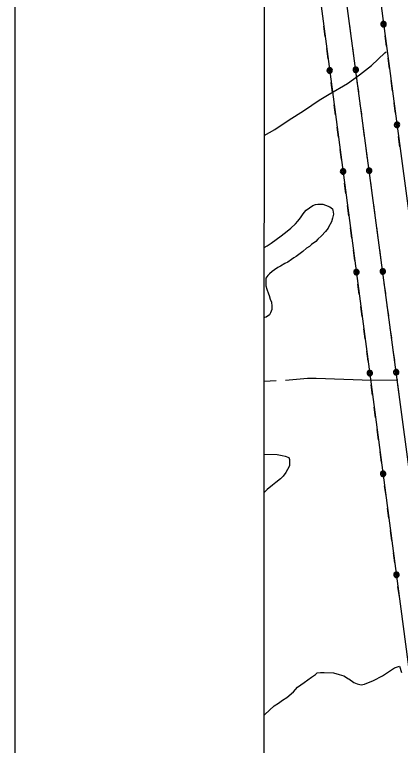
# Model space of a CAD drawing. Extents: x 3263578 to 3301413, y 764927 to 798602.
# Drawn here: x 3266911 to 3268180, y 784722 to 787122 of the extents above; entities that cross this region are included whole.
import ezdxf

# ---------------------------------------------------------------- set-up
doc = ezdxf.new("R2010")
doc.units = 0
for name, color, linetype in [('V-ANNO-SYMB', 7, 'Continuous'), ('V-GRID-FRAM', 7, 'Continuous'), ('V-SITE-VEGE', 7, 'Continuous'), ('V-TOPO-SHOR', 7, 'Continuous'), ('V-UTIL-LINE', 7, 'Continuous')]:
    doc.layers.add(name, color=color, linetype=linetype)

msp = doc.modelspace()

# ---------------------------------------------------------------- linework, layer by layer
at = {"layer": 'V-ANNO-SYMB'}
msp.add_lwpolyline([(3266913.1, 771662.7), (3299996.3, 771665.1), (3299994.6, 794581.7), (3266911.4, 794579.3), (3266913.1, 771662.7)], dxfattribs=at)
at = {"layer": 'V-GRID-FRAM'}
msp.add_lwpolyline([(3267734.9, 794015.5), (3299171.2, 794017.8), (3299180.4, 775831.7), (3267728.3, 775829.4), (3267734.9, 794015.5)], dxfattribs=at)
at = {"layer": 'V-SITE-VEGE'}
for p, q in [((3267870.5, 786480.2), (3267892.1, 786495.1)), ((3267892.1, 786495.1), (3267901, 786498.3)), ((3267901, 786498.3), (3267908.1, 786499.7)), ((3267908.1, 786499.7), (3267924.7, 786499.1)), ((3267924.7, 786499.1), (3267934.2, 786496.1)), ((3267934.2, 786496.1), (3267948, 786490.2)), ((3267948, 786490.2), (3267952.3, 786487.4)), ((3267952.3, 786487.4), (3267956.5, 786483.8)), ((3267851.9, 786454.7), (3267858.5, 786464)), ((3267858.5, 786464), (3267864, 786471.7)), ((3267864, 786471.7), (3267870.5, 786480.2)), ((3267956.5, 786483.8), (3267958.1, 786479.3)), ((3267960.2, 786466.1), (3267957.1, 786454)), ((3267958.1, 786479.3), (3267960.2, 786466.1)), ((3267835.4, 786435.2), (3267842.7, 786443.6)), ((3267842.7, 786443.6), (3267851.9, 786454.7)), ((3267953.1, 786441.9), (3267943.6, 786423.8)), ((3267957.1, 786454), (3267953.1, 786441.9)), ((3267808.1, 786410.8), (3267819.9, 786420.9)), ((3267819.9, 786420.9), (3267835.4, 786435.2)), ((3267942.6, 786420.4), (3267933.4, 786409.3)), ((3267943.6, 786423.8), (3267942.6, 786420.4)), ((3267754.8, 786370.9), (3267787.4, 786395)), ((3267787.4, 786395), (3267808.1, 786410.8)), ((3267920.6, 786395.8), (3267908.7, 786384)), ((3267933.4, 786409.3), (3267920.6, 786395.8)), ((3267742.2, 786362.7), (3267754.8, 786370.9)), ((3267887.9, 786366.5), (3267880.6, 786360.6)), ((3267901.4, 786377.3), (3267887.9, 786366.5)), ((3267908.7, 786384), (3267901.4, 786377.3)), ((3267732, 786127.7), (3267732.1, 786356.7)), ((3267732.1, 786356.7), (3267742.2, 786362.7)), ((3267858.9, 786344), (3267849.9, 786337.3)), ((3267871.6, 786354.9), (3267858.9, 786344)), ((3267880.6, 786360.6), (3267871.6, 786354.9)), ((3267829.2, 786323.3), (3267821.9, 786317.4)), ((3267837.2, 786327.3), (3267829.2, 786323.3)), ((3267849.9, 786337.3), (3267837.2, 786327.3)), ((3267786, 786296.1), (3267777.1, 786292)), ((3267800.4, 786304.2), (3267786, 786296.1)), ((3267809.3, 786309.2), (3267800.4, 786304.2)), ((3267821.9, 786317.4), (3267809.3, 786309.2)), ((3267749.1, 786270.4), (3267744.5, 786265.3)), ((3267758.2, 786278.8), (3267749.1, 786270.4)), ((3267766.3, 786283.7), (3267758.2, 786278.8)), ((3267777.1, 786292), (3267766.3, 786283.7)), ((3267738, 786256.8), (3267737.7, 786248.9)), ((3267737.7, 786248.9), (3267737.9, 786231.4)), ((3267744.5, 786265.3), (3267738, 786256.8)), ((3267737.9, 786231.4), (3267740.9, 786219.9)), ((3267740.9, 786219.9), (3267746.4, 786204.8)), ((3267746.4, 786204.8), (3267748.9, 786199.4)), ((3267748.9, 786199.4), (3267751.9, 786187)), ((3267751.9, 786187), (3267755.9, 786178.1)), ((3267755.9, 786178.1), (3267757.1, 786164.9)), ((3267756.7, 786153.5), (3267752.7, 786142.3)), ((3267757.1, 786164.9), (3267756.7, 786153.5)), ((3267733.7, 786127.3), (3267732, 786127.7)), ((3267739, 786127.9), (3267733.7, 786127.3)), ((3267749, 786136.3), (3267739, 786127.9)), ((3267752.7, 786142.3), (3267749, 786136.3)), ((3267731.8, 785552.6), (3267731.8, 785678.7)), ((3267731.8, 785678.7), (3267774.4, 785677)), ((3267774.4, 785677), (3267790.9, 785673.7)), ((3267790.9, 785673.7), (3267800.5, 785671.6)), ((3267800.5, 785671.6), (3267812.6, 785667.6)), ((3267812.6, 785667.6), (3267815.8, 785660.5)), ((3267815.8, 785660.5), (3267815, 785640.3)), ((3267808.4, 785628.3), (3267803.6, 785618.9)), ((3267815, 785640.3), (3267808.4, 785628.3)), ((3267794.4, 785606.1), (3267786.1, 785597.7)), ((3267803.6, 785618.9), (3267794.4, 785606.1)), ((3267759.9, 785576.8), (3267741.8, 785562.7)), ((3267769.9, 785585.2), (3267759.9, 785576.8)), ((3267786.1, 785597.7), (3267769.9, 785585.2)), ((3267736.3, 785556.7), (3267731.8, 785552.6)), ((3267741.8, 785562.7), (3267736.3, 785556.7)), ((3268121, 784951), (3268160.3, 784977.1)), ((3268160.3, 784977.1), (3268177, 784982.3)), ((3268177, 784982.3), (3268183.3, 784961.1)), ((3267887.5, 784945.9), (3267901, 784954.6)), ((3267901, 784954.6), (3267906.6, 784960)), ((3267906.6, 784960), (3267916.7, 784962.1)), ((3267916.7, 784962.1), (3267928.9, 784961.9)), ((3267928.9, 784961.9), (3267960, 784960.3)), ((3267960, 784960.3), (3267978.8, 784955.5)), ((3267978.8, 784955.5), (3267994.3, 784950.8)), ((3267994.3, 784950.8), (3267999.8, 784947.4)), ((3268091.8, 784935.9), (3268121, 784951)), ((3267841.4, 784913.3), (3267863.9, 784928.5)), ((3267863.9, 784928.5), (3267887.5, 784945.9)), ((3267999.8, 784947.4), (3268007.5, 784941.7)), ((3268007.5, 784941.7), (3268010.8, 784940.6)), ((3268010.8, 784940.6), (3268027.3, 784929.2)), ((3268027.3, 784929.2), (3268038.3, 784924.6)), ((3268061.6, 784923.1), (3268091.8, 784935.9)), ((3267827.9, 784898), (3267841.4, 784913.3)), ((3268038.3, 784924.6), (3268050.5, 784921)), ((3268050.5, 784921), (3268061.6, 784923.1)), ((3267791.9, 784870.8), (3267806.5, 784879.4)), ((3267806.5, 784879.4), (3267827.9, 784898)), ((3267764.9, 784852.3), (3267779.5, 784860.9)), ((3267779.5, 784860.9), (3267791.9, 784870.8)), ((3267734.5, 784823.9), (3267749.1, 784838.1)), ((3267749.1, 784838.1), (3267764.9, 784852.3)), ((3267731, 783292.8), (3267731.5, 784821.7)), ((3267731.5, 784821.7), (3267734.5, 784823.9))]:
    msp.add_line(p, q, dxfattribs=at)
at = {"layer": 'V-TOPO-SHOR'}
for points in [[(3267732.2, 786724.8), (3267767.3, 786744.2), (3267810.6, 786774.4), (3267864.8, 786808.4), (3267913.3, 786840.6), (3267946.1, 786861), (3268006, 786895.7), (3268045.6, 786923.7), (3268084.8, 786955.3), (3268129.2, 786996), (3268133.2, 786999.2)], [(3267731.9, 785918.5), (3267771.4, 785920.4)], [(3267802.1, 785921.5), (3267874.1, 785928.3), (3267902.7, 785927.6), (3267994.4, 785924.9), (3268084.6, 785921.7), (3268171, 785922.8)]]:
    msp.add_lwpolyline(points, dxfattribs=at)
at = {"layer": 'V-UTIL-LINE'}
for points in [[(3267737.1, 789986.6), (3267829.4, 789290.3), (3267914, 788670.3), (3267996.4, 788057.5), (3268078.2, 787440.1), (3268162.8, 786805.1), (3268328.7, 785570.3), (3268409.4, 784958.9)], [(3268411.5, 784147.1), (3268236.5, 785424.5), (3268065.3, 786699.9), (3267737, 789149.5)], [(3267741.8, 788483.8), (3267857.8, 787614.4), (3268230.1, 784805.8)], [(3268018.1, 787052.6), (3268013.5, 787086.3)], [(3268124.7, 787091), (3268122.6, 787089.1), (3268124.8, 787088.5), (3268126.8, 787090.4), (3268126.1, 787093.3), (3268122.7, 787093), (3268119.8, 787089.3), (3268122.1, 787085.7), (3268126.9, 787085.1), (3268129.9, 787088.6), (3268130.2, 787093), (3268126.7, 787096.3), (3268121.2, 787095.9), (3268115.8, 787089.8), (3268116.9, 787086.5), (3268119.2, 787083.8), (3268122.4, 787082.3), (3268125.9, 787082.1), (3268129.2, 787083.2), (3268131.9, 787085.5), (3268133.4, 787088.7), (3268133.6, 787092.2), (3268132.5, 787095.5), (3268130.2, 787098.1), (3268127, 787099.7), (3268123.5, 787099.9), (3268120.2, 787098.8), (3268117.6, 787096.5), (3268116, 787093.3), (3268115.8, 787089.8)], [(3267932.6, 787050.1), (3267928.1, 787083.8)], [(3268134.3, 787018.6), (3268129.9, 787052.3)], [(3267942.3, 786976.8), (3267937.9, 787010.5)], [(3268027.9, 786979.2), (3268023.4, 787012.9)], [(3268144.1, 786945.3), (3268139.6, 786979)], [(3267947.4, 786938.1), (3267945.3, 786936.2), (3267947.6, 786935.7), (3267949.6, 786937.6), (3267948.9, 786940.4), (3267945.5, 786940.1), (3267942.5, 786936.5), (3267944.8, 786932.9), (3267949.6, 786932.2), (3267952.6, 786935.7), (3267953, 786940.1), (3267949.4, 786943.4), (3267944, 786943), (3267938.5, 786936.9), (3267939.7, 786933.6), (3267942, 786931), (3267945.1, 786929.4), (3267948.6, 786929.2), (3267952, 786930.3), (3267954.6, 786932.6), (3267956.1, 786935.8), (3267956.4, 786939.3), (3267955.2, 786942.6), (3267952.9, 786945.3), (3267949.8, 786946.8), (3267946.3, 786947), (3267942.9, 786945.9), (3267940.3, 786943.6), (3267938.8, 786940.4), (3267938.5, 786936.9)], [(3268033.1, 786940.6), (3268030.9, 786938.6), (3268033.2, 786938.1), (3268035.2, 786940), (3268034.5, 786942.9), (3268031.1, 786942.6), (3268028.2, 786938.9), (3268030.4, 786935.3), (3268035.3, 786934.7), (3268038.2, 786938.2), (3268038.6, 786942.6), (3268035.1, 786945.9), (3268029.6, 786945.5), (3268024.1, 786939.4), (3268025.3, 786936.1), (3268027.6, 786933.4), (3268030.8, 786931.9), (3268034.3, 786931.7), (3268037.6, 786932.8), (3268040.2, 786935.1), (3268041.8, 786938.3), (3268042, 786941.8), (3268040.8, 786945.1), (3268038.5, 786947.7), (3268035.4, 786949.3), (3268031.9, 786949.5), (3268028.5, 786948.4), (3268025.9, 786946), (3268024.4, 786942.9), (3268024.1, 786939.4)], [(3267957, 786865.7), (3267952.6, 786899.4)], [(3268042.8, 786868.2), (3268038.2, 786901.9)], [(3268153.9, 786871.9), (3268149.4, 786905.6)], [(3267966.8, 786792.4), (3267962.3, 786826.1)], [(3268052.6, 786794.9), (3268048.1, 786828.6)], [(3268163.6, 786798.6), (3268162.8, 786805.1), (3268159.1, 786832.3)], [(3267976.5, 786719), (3267972, 786752.7)], [(3268062.4, 786721.5), (3268057.9, 786755.2)], [(3268168.8, 786759.9), (3268166.7, 786758), (3268169, 786757.5), (3268171, 786759.4), (3268170.2, 786762.2), (3268166.9, 786761.9), (3268163.9, 786758.3), (3268166.2, 786754.7), (3268171, 786754), (3268174, 786757.5), (3268174.4, 786762), (3268170.8, 786765.2), (3268165.3, 786764.8), (3268159.9, 786758.7), (3268161, 786755.4), (3268163.4, 786752.8), (3268166.5, 786751.2), (3268170, 786751), (3268173.3, 786752.1), (3268176, 786754.5), (3268177.5, 786757.6), (3268177.7, 786761.1), (3268176.6, 786764.4), (3268174.3, 786767.1), (3268171.1, 786768.6), (3268167.6, 786768.8), (3268164.3, 786767.7), (3268161.7, 786765.4), (3268160.1, 786762.2), (3268159.9, 786758.7)], [(3268178.6, 786687.6), (3268174, 786721.3)], [(3267986.2, 786645.7), (3267981.7, 786679.4)], [(3268072.3, 786648.2), (3268067.7, 786681.9)], [(3267991.3, 786607), (3267989.2, 786605.1), (3267991.5, 786604.6), (3267993.5, 786606.5), (3267992.8, 786609.3), (3267989.4, 786609), (3267986.4, 786605.4), (3267988.7, 786601.8), (3267993.5, 786601.1), (3267996.5, 786604.6), (3267996.9, 786609), (3267993.3, 786612.3), (3267987.9, 786611.9), (3267982.4, 786605.8), (3267983.6, 786602.5), (3267985.9, 786599.9), (3267989, 786598.3), (3267992.5, 786598.1), (3267995.8, 786599.2), (3267998.5, 786601.5), (3268000, 786604.7), (3268000.3, 786608.2), (3267999.1, 786611.5), (3267996.8, 786614.2), (3267993.7, 786615.7), (3267990.2, 786615.9), (3267986.8, 786614.8), (3267984.2, 786612.5), (3267982.6, 786609.3), (3267982.4, 786605.8)], [(3268077.4, 786609.5), (3268075.3, 786607.6), (3268077.6, 786607.1), (3268079.6, 786609), (3268078.9, 786611.8), (3268075.5, 786611.5), (3268072.5, 786607.9), (3268074.8, 786604.3), (3268079.6, 786603.6), (3268082.6, 786607.1), (3268083, 786611.6), (3268079.4, 786614.8), (3268074, 786614.4), (3268068.5, 786608.3), (3268069.7, 786605), (3268072, 786602.4), (3268075.1, 786600.8), (3268078.6, 786600.6), (3268082, 786601.8), (3268084.6, 786604.1), (3268086.1, 786607.2), (3268086.4, 786610.7), (3268085.2, 786614.1), (3268082.9, 786616.7), (3268079.8, 786618.2), (3268076.3, 786618.5), (3268072.9, 786617.3), (3268070.3, 786615), (3268068.7, 786611.8), (3268068.5, 786608.3)], [(3268000.9, 786534.6), (3267996.5, 786568.3)], [(3268087.2, 786537.2), (3268082.6, 786570.9)], [(3268010.7, 786461.3), (3268006.2, 786495)], [(3268097, 786463.9), (3268092.5, 786497.6)], [(3268020.4, 786387.9), (3268015.9, 786421.6)], [(3268106.8, 786390.5), (3268102.3, 786424.2)], [(3268030.1, 786314.6), (3268025.6, 786348.3)], [(3268116.7, 786317.2), (3268112.2, 786350.9)], [(3268035.2, 786275.9), (3268033.1, 786274), (3268035.4, 786273.5), (3268037.4, 786275.4), (3268036.7, 786278.2), (3268033.3, 786277.9), (3268030.3, 786274.3), (3268032.6, 786270.6), (3268037.4, 786270), (3268040.4, 786273.5), (3268040.8, 786277.9), (3268037.2, 786281.2), (3268031.7, 786280.8), (3268026.3, 786274.7), (3268027.4, 786271.4), (3268029.8, 786268.8), (3268032.9, 786267.2), (3268036.4, 786267), (3268039.7, 786268.1), (3268042.4, 786270.4), (3268043.9, 786273.6), (3268044.2, 786277.1), (3268043, 786280.4), (3268040.7, 786283.1), (3268037.6, 786284.6), (3268034.1, 786284.8), (3268030.7, 786283.7), (3268028.1, 786281.4), (3268026.5, 786278.2), (3268026.3, 786274.7)], [(3268121.9, 786278.5), (3268119.8, 786276.6), (3268122, 786276.1), (3268124, 786278), (3268123.3, 786280.8), (3268119.9, 786280.5), (3268117, 786276.9), (3268119.3, 786273.2), (3268124.1, 786272.6), (3268127, 786276.1), (3268127.4, 786280.5), (3268123.9, 786283.8), (3268118.4, 786283.4), (3268113, 786277.3), (3268114.1, 786274), (3268116.4, 786271.4), (3268119.6, 786269.8), (3268123.1, 786269.6), (3268126.4, 786270.7), (3268129, 786273.1), (3268130.6, 786276.2), (3268130.8, 786279.7), (3268129.7, 786283), (3268127.3, 786285.7), (3268124.2, 786287.2), (3268120.7, 786287.4), (3268117.4, 786286.3), (3268114.7, 786284), (3268113.2, 786280.8), (3268113, 786277.3)], [(3268044.8, 786203.5), (3268040.4, 786237.2)], [(3268131.6, 786206.2), (3268127.1, 786239.9)], [(3268054.6, 786130.2), (3268050.1, 786163.9)], [(3268141.4, 786132.8), (3268136.9, 786166.5)], [(3268064.3, 786056.8), (3268059.8, 786090.5)], [(3268151.3, 786059.5), (3268146.8, 786093.2)], [(3268074, 785983.5), (3268069.5, 786017.2)], [(3268161.1, 785986.1), (3268156.6, 786019.8)], [(3268079.1, 785944.8), (3268077, 785942.9), (3268079.3, 785942.4), (3268081.3, 785944.3), (3268080.6, 785947.1), (3268077.2, 785946.8), (3268074.2, 785943.2), (3268076.5, 785939.5), (3268081.3, 785938.9), (3268084.3, 785942.4), (3268084.7, 785946.8), (3268081.1, 785950.1), (3268075.6, 785949.7), (3268070.2, 785943.6), (3268071.3, 785940.3), (3268073.7, 785937.7), (3268076.8, 785936.1), (3268080.3, 785935.9), (3268083.6, 785937), (3268086.3, 785939.3), (3268087.8, 785942.5), (3268088.1, 785946), (3268086.9, 785949.3), (3268084.6, 785952), (3268081.5, 785953.5), (3268077.9, 785953.7), (3268074.6, 785952.6), (3268072, 785950.3), (3268070.4, 785947.1), (3268070.2, 785943.6)], [(3268166.3, 785947.5), (3268164.2, 785945.5), (3268166.5, 785945), (3268168.4, 785946.9), (3268167.7, 785949.8), (3268164.3, 785949.5), (3268161.4, 785945.8), (3268163.7, 785942.2), (3268168.5, 785941.6), (3268171.5, 785945.1), (3268171.8, 785949.5), (3268168.3, 785952.8), (3268162.8, 785952.4), (3268157.4, 785946.3), (3268158.5, 785943), (3268160.8, 785940.3), (3268164, 785938.8), (3268167.5, 785938.6), (3268170.8, 785939.7), (3268173.5, 785942), (3268175, 785945.2), (3268175.2, 785948.7), (3268174.1, 785952), (3268171.8, 785954.6), (3268168.6, 785956.2), (3268165.1, 785956.4), (3268161.8, 785955.3), (3268159.2, 785952.9), (3268157.6, 785949.8), (3268157.4, 785946.3)], [(3268088.7, 785872.4), (3268084.3, 785906.1)], [(3268176, 785875.1), (3268171.5, 785908.8)], [(3268098.4, 785799.1), (3268094, 785832.8)], [(3268108.2, 785725.7), (3268103.7, 785759.4)], [(3268117.9, 785652.4), (3268113.4, 785686.1)], [(3268123, 785613.7), (3268120.9, 785611.8), (3268123.2, 785611.3), (3268125.1, 785613.2), (3268124.4, 785616), (3268121.1, 785615.7), (3268118.1, 785612.1), (3268120.4, 785608.4), (3268125.2, 785607.8), (3268128.2, 785611.3), (3268128.6, 785615.7), (3268125, 785619), (3268119.5, 785618.6), (3268114.1, 785612.5), (3268115.2, 785609.2), (3268117.6, 785606.6), (3268120.7, 785605), (3268124.2, 785604.8), (3268127.5, 785605.9), (3268130.2, 785608.2), (3268131.7, 785611.4), (3268131.9, 785614.9), (3268130.8, 785618.2), (3268128.5, 785620.8), (3268125.3, 785622.4), (3268121.8, 785622.6), (3268118.5, 785621.5), (3268115.9, 785619.2), (3268114.3, 785616), (3268114.1, 785612.5)], [(3268132.6, 785541.3), (3268128.1, 785575)], [(3268142.3, 785468), (3268137.9, 785501.7)], [(3268152.1, 785394.6), (3268147.6, 785428.3)], [(3268161.8, 785321.3), (3268157.3, 785355)], [(3268166.9, 785282.6), (3268164.8, 785280.7), (3268167.1, 785280.2), (3268169, 785282), (3268168.3, 785284.9), (3268165, 785284.6), (3268162, 785281), (3268164.3, 785277.3), (3268169.1, 785276.7), (3268172.1, 785280.2), (3268172.5, 785284.6), (3268168.9, 785287.9), (3268163.4, 785287.5), (3268158, 785281.4), (3268159.1, 785278.1), (3268161.4, 785275.5), (3268164.6, 785273.9), (3268168.1, 785273.7), (3268171.4, 785274.8), (3268174.1, 785277.1), (3268175.6, 785280.3), (3268175.8, 785283.8), (3268174.7, 785287.1), (3268172.4, 785289.7), (3268169.2, 785291.3), (3268165.7, 785291.5), (3268162.4, 785290.4), (3268159.8, 785288.1), (3268158.2, 785284.9), (3268158, 785281.4)], [(3268176.5, 785210.2), (3268172, 785243.9)]]:
    msp.add_lwpolyline(points, dxfattribs=at)

doc.saveas('drawing.dxf')
